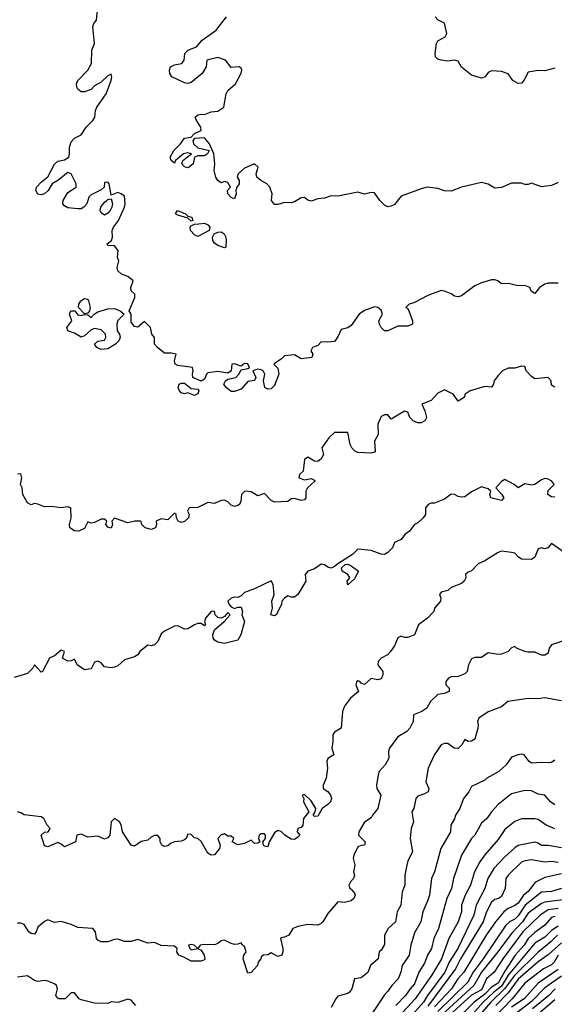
# Model space of a CAD drawing. Header units: metres. Extents: x -51132 to -49532, y -231222 to -229437.
# Tile 465 of 656: x -50240 to -50160, y -230299 to -230152. Entities that reach past the tile are written whole.
import ezdxf

# ---------------------------------------------------------------- set-up
doc = ezdxf.new("R2010")
doc.units = ezdxf.units.M
for name, color, linetype in [('CONTOUR_HALF', 8, 'Continuous'), ('CONTOUR_INDEX', 1, 'Continuous'), ('CONTOUR_INTER', 3, 'Continuous')]:
    doc.layers.add(name, color=color, linetype=linetype)

msp = doc.modelspace()

# ---------------------------------------------------------------- linework, layer by layer
at = {"layer": 'CONTOUR_HALF'}
for points, elevation in [([(-50159.58, -230191.11), (-50161.08, -230191.14), (-50161.58, -230191.29), (-50162.37, -230191.76), (-50163.08, -230192.67), (-50163.58, -230192.39), (-50163.82, -230191.76), (-50164.58, -230191.5), (-50165.58, -230191.53), (-50167.08, -230191.2), (-50168.08, -230191.23), (-50168.62, -230190.76), (-50169.08, -230190.62), (-50169.58, -230190.64), (-50171.08, -230191.07), (-50172.08, -230191.53), (-50174.08, -230193.01), (-50174.58, -230193.15), (-50175.08, -230193.09), (-50175.58, -230192.73), (-50176.58, -230192.3), (-50177.08, -230192.22), (-50179.08, -230192.96), (-50181.08, -230194.02), (-50181.9, -230194.26), (-50182.41, -230194.76), (-50182.08, -230194.9), (-50181.93, -230195.26), (-50181.38, -230196.76), (-50181.38, -230197.26), (-50182.08, -230197.57), (-50183.58, -230197.56), (-50185.08, -230198.25), (-50185.58, -230198.27), (-50186.08, -230197.76), (-50186.36, -230197.26), (-50186.46, -230196.76), (-50185.88, -230195.76), (-50186.08, -230195.18), (-50186.58, -230194.75), (-50187.08, -230194.67), (-50188.58, -230195.2), (-50189.39, -230195.76), (-50190.58, -230197.48), (-50191.08, -230197.82), (-50192.08, -230198.08), (-50192.58, -230199.16), (-50193.08, -230199.85), (-50194.08, -230199.98), (-50195.08, -230199.89), (-50195.58, -230200.48), (-50196.4, -230200.76), (-50196.66, -230201.26), (-50196.35, -230201.76), (-50196.48, -230202.26), (-50198.08, -230202.44), (-50199.08, -230201.85), (-50200.58, -230201.99), (-50201.08, -230202.5), (-50202.08, -230203.17), (-50202.16, -230203.26), (-50201.58, -230203.83), (-50201.43, -230204.76), (-50202.08, -230206.44), (-50202.58, -230206.95), (-50203.08, -230206.98), (-50203.54, -230206.76), (-50203.71, -230205.76), (-50203.53, -230204.76), (-50203.78, -230204.26), (-50204.08, -230204.09), (-50204.58, -230204.02), (-50205.32, -230204.26), (-50204.86, -230205.26), (-50205.08, -230205.72), (-50206.08, -230205.85), (-50207.08, -230207), (-50208.08, -230207.37), (-50208.58, -230207.37), (-50209.34, -230206.76), (-50209.67, -230206.26), (-50209.45, -230205.76), (-50209.08, -230205.49), (-50207.88, -230205.26), (-50207.42, -230204.76), (-50207.08, -230204.09), (-50206.08, -230203.92), (-50205.83, -230203.76), (-50206.08, -230203.19), (-50206.58, -230203.13), (-50207.08, -230203.57), (-50208.08, -230203.22), (-50208.49, -230203.26), (-50208.57, -230204.26), (-50209.08, -230204.62), (-50210.58, -230204.36), (-50212.08, -230204.57), (-50212.29, -230204.76), (-50212.58, -230205.5), (-50213.08, -230205.8), (-50214.3, -230205.26), (-50214.39, -230204.76), (-50214.28, -230204.26), (-50214.39, -230203.76), (-50216.58, -230203.47), (-50216.98, -230203.26), (-50217.06, -230202.76), (-50216.81, -230201.76), (-50217.58, -230201.6), (-50218.58, -230201.61), (-50219.64, -230200.76), (-50220.05, -230200.26), (-50220.05, -230199.26), (-50220.48, -230198.76), (-50220.65, -230197.76), (-50221.58, -230196.86), (-50222.58, -230197.72), (-50223.08, -230197.63), (-50223.58, -230196.96), (-50223.57, -230195.76), (-50223.89, -230195.26), (-50223.01, -230193.26), (-50223.03, -230192.76), (-50223.57, -230192.26), (-50223.63, -230191.76), (-50223.29, -230190.76), (-50224.08, -230190.14), (-50225.03, -230189.76), (-50225.58, -230189.28), (-50225.65, -230188.76), (-50225.42, -230187.76), (-50225.62, -230187.26), (-50225.54, -230186.26), (-50226.08, -230185.52), (-50227.08, -230185.47), (-50227.15, -230185.26), (-50226.5, -230184.76), (-50226.34, -230184.26), (-50226.39, -230183.26), (-50226.19, -230182.76), (-50225.48, -230181.76), (-50224.56, -230179.76), (-50224.46, -230179.26), (-50224.58, -230178.12), (-50225.08, -230177.74), (-50225.58, -230177.56), (-50226.58, -230177.95), (-50226.84, -230176.26), (-50227.08, -230176.01), (-50227.58, -230176.06), (-50227.6, -230176.76), (-50228.08, -230177.13), (-50229.58, -230177.89), (-50229.89, -230178.26), (-50230.22, -230179.26), (-50230.67, -230179.76), (-50231.08, -230179.98), (-50231.58, -230180.02), (-50233.08, -230179.86), (-50233.58, -230179.57), (-50233.81, -230179.26), (-50233.78, -230178.76), (-50233.08, -230177.56), (-50231.82, -230176.76), (-50231.8, -230176.26), (-50232.58, -230174.77), (-50233.08, -230174.55), (-50234.58, -230175.75), (-50235.43, -230176.26), (-50236, -230177.26), (-50236.58, -230177.74), (-50237.08, -230177.92), (-50237.58, -230177.81), (-50237.84, -230177.26), (-50237.77, -230176.76), (-50237.08, -230176), (-50236.08, -230175.19), (-50235.08, -230173.3), (-50234.58, -230172.88), (-50233.58, -230172.65), (-50232.92, -230172.26), (-50232.79, -230171.76), (-50232.82, -230170.76), (-50232.58, -230169.98), (-50232.08, -230169.4), (-50231.08, -230168.9), (-50230.33, -230167.76), (-50229.3, -230166.76), (-50229.03, -230166.26), (-50228.9, -230165.26), (-50228.71, -230164.76), (-50227.32, -230162.76), (-50226.57, -230160.76), (-50226.45, -230160.26), (-50226.58, -230159.84), (-50227.08, -230160.09), (-50228.08, -230161.05), (-50229.08, -230161.56), (-50229.58, -230162.13), (-50230.58, -230162.5), (-50231.08, -230162.48), (-50231.58, -230162.06), (-50231.69, -230161.76), (-50231.74, -230161.26), (-50231.58, -230160.76), (-50230.04, -230159.26), (-50229.51, -230158.26), (-50229.48, -230156.26), (-50229.06, -230155.26), (-50229.3, -230152.76), (-50229.17, -230152.26), (-50228.75, -230151.76), (-50228.58, -230149.73)], 74.5), ([(-50160.08, -230158.96), (-50161.58, -230159.36), (-50162.58, -230159.31), (-50164.08, -230159.55), (-50164.72, -230160.76), (-50165.08, -230161.16), (-50165.58, -230161.25), (-50166.34, -230160.76), (-50167.08, -230159.77), (-50168.08, -230159.46), (-50169.58, -230159.36), (-50170.08, -230159.6), (-50170.49, -230160.26), (-50171.08, -230160.44), (-50172.58, -230159.98), (-50174.08, -230158.79), (-50174.58, -230157.91), (-50175.08, -230157.73), (-50176.08, -230157.87), (-50177.08, -230157.76), (-50177.58, -230157.57), (-50177.93, -230157.26), (-50177.98, -230156.76), (-50177.82, -230155.26), (-50177.58, -230154.83), (-50176.48, -230154.26), (-50176.24, -230153.76), (-50176.58, -230152.21), (-50177.58, -230151.71), (-50178.01, -230151.26)], 75.5), ([(-50227.22, -230178.76), (-50227.08, -230178.58), (-50226.58, -230178.49), (-50226.35, -230179.26), (-50226.44, -230179.76), (-50226.72, -230180.26), (-50227.08, -230180.65), (-50227.58, -230180.93), (-50228.08, -230180.61), (-50228.19, -230180.26), (-50228.12, -230179.76), (-50227.58, -230178.98), (-50227.22, -230178.76)], 74.5), ([(-50231.13, -230193.76), (-50230.58, -230193.4), (-50230.08, -230193.53), (-50229.94, -230193.76), (-50229.73, -230194.76), (-50229.8, -230195.26), (-50230.08, -230195.62), (-50230.58, -230195.7), (-50231.45, -230194.76), (-50231.43, -230194.26), (-50231.13, -230193.76)], 74.5), ([(-50232.63, -230195.26), (-50232.01, -230195.26), (-50231.58, -230195.85), (-50231.08, -230195.95), (-50230.58, -230195.82), (-50230.08, -230195.88), (-50229.58, -230196.25), (-50229.13, -230195.76), (-50228.58, -230195.42), (-50227.08, -230194.97), (-50226.08, -230194.91), (-50225.21, -230195.26), (-50224.63, -230195.76), (-50225.58, -230196.71), (-50225.72, -230197.26), (-50225.66, -230198.26), (-50225.32, -230198.76), (-50225.22, -230199.26), (-50225.43, -230199.76), (-50225.92, -230200.26), (-50227.08, -230200.96), (-50228.08, -230201.07), (-50228.71, -230200.76), (-50229.06, -230200.26), (-50228.58, -230199.83), (-50227.58, -230199.68), (-50227.34, -230199.26), (-50227.4, -230198.76), (-50228.08, -230198.09), (-50229.08, -230197.92), (-50229.58, -230198.1), (-50230.58, -230199.03), (-50231.08, -230199.23), (-50232.08, -230198.61), (-50233.08, -230198.26), (-50233.2, -230197.76), (-50232.46, -230196.76), (-50232.82, -230195.76), (-50232.63, -230195.26)], 74.5), ([(-50216.37, -230206.26), (-50216.08, -230206.08), (-50215.58, -230206.08), (-50214.58, -230206.92), (-50213.58, -230206.98), (-50213.4, -230207.26), (-50213.58, -230207.69), (-50214.08, -230207.95), (-50215.08, -230207.55), (-50215.58, -230207.68), (-50216.08, -230207.54), (-50216.34, -230207.26), (-50216.51, -230206.76), (-50216.37, -230206.26)], 74.5), ([(-50160.08, -230223.18), (-50160.58, -230223.13), (-50161.1, -230222.76), (-50161.08, -230222.16), (-50160.18, -230221.26), (-50160.51, -230220.76), (-50161.08, -230220.47), (-50161.58, -230220.39), (-50162.08, -230220.56), (-50163.08, -230221.25), (-50163.58, -230221.36), (-50164.58, -230221.16), (-50165.58, -230221.77), (-50166.15, -230221.26), (-50167.58, -230220.51), (-50168.08, -230220.84), (-50168.91, -230221.76), (-50167.99, -230222.76), (-50167.72, -230223.26), (-50168.08, -230223.65), (-50169.64, -230223.26), (-50169.81, -230222.76), (-50169.67, -230222.26), (-50170.08, -230221.94), (-50171.08, -230221.63), (-50172.58, -230222.38), (-50173.58, -230223.14), (-50174.08, -230223.19), (-50174.58, -230223.07), (-50175.08, -230222.78), (-50175.58, -230222.71), (-50176.58, -230223.45), (-50178.08, -230224.04), (-50178.58, -230224.06), (-50179.06, -230224.26), (-50179.47, -230224.76), (-50179.44, -230225.76), (-50179.82, -230226.26), (-50180.58, -230227.01), (-50181.12, -230227.26), (-50181.83, -230228.26), (-50182.55, -230228.76), (-50183.08, -230229.49), (-50184.08, -230229.95), (-50184.4, -230230.76), (-50185.08, -230231.47), (-50185.58, -230231.73), (-50186.08, -230231.72), (-50187.58, -230231.16), (-50189.58, -230230.96), (-50190.37, -230231.76), (-50192.58, -230233.13), (-50193.08, -230233.57), (-50193.58, -230233.78), (-50194.08, -230233.63), (-50194.58, -230233.29), (-50195.08, -230233.21), (-50196.08, -230233.92), (-50197.11, -230234.26), (-50197.48, -230234.76), (-50197.38, -230235.76), (-50198.58, -230237.73), (-50199.08, -230238.16), (-50199.58, -230238.16), (-50200.08, -230237.96), (-50200.58, -230238.28), (-50200.99, -230238.76), (-50201.04, -230239.26), (-50201.85, -230240.76), (-50202.08, -230240.92), (-50202.62, -230240.76), (-50202.4, -230239.76), (-50202.48, -230238.76), (-50202.15, -230237.76), (-50202.26, -230236.26), (-50202.58, -230235.69), (-50205.08, -230236.9), (-50206.58, -230237.46), (-50207.08, -230237.94), (-50207.58, -230238.2), (-50208.08, -230238.13), (-50208.58, -230238.29), (-50209.09, -230238.76), (-50208.89, -230239.26), (-50208.58, -230239.57), (-50208.08, -230239.82), (-50207.58, -230239.63), (-50207.08, -230239.65), (-50206.89, -230240.26), (-50206.96, -230240.76), (-50206.59, -230241.76), (-50207.12, -230243.76), (-50207.58, -230244.6), (-50209.58, -230245.09), (-50210.58, -230244.87), (-50211.08, -230244.6), (-50211.3, -230244.26), (-50211.33, -230243.76), (-50211.08, -230243.05), (-50209.62, -230241.76), (-50208.74, -230240.76), (-50209.08, -230240.41), (-50209.58, -230241.04), (-50210.08, -230241.26), (-50210.58, -230241.16), (-50210.96, -230240.76), (-50211.08, -230240.22), (-50211.58, -230240.3), (-50212.43, -230241.26), (-50212.6, -230241.76), (-50212.45, -230242.26), (-50212.58, -230242.42), (-50213.08, -230242.07), (-50213.58, -230242.1), (-50214.09, -230242.26), (-50215.08, -230242.86), (-50215.58, -230242.93), (-50216.58, -230242.43), (-50217.08, -230242.46), (-50218.58, -230243.22), (-50219.08, -230243.61), (-50219.59, -230244.76), (-50220.08, -230245.29), (-50220.58, -230245.41), (-50221.08, -230245.34), (-50222.27, -230246.26), (-50222.58, -230246.79), (-50223.08, -230247.09), (-50224.58, -230247.5), (-50225.58, -230248.4), (-50226.08, -230248.63), (-50226.58, -230248.71), (-50227.58, -230248.58), (-50228.08, -230247.96), (-50228.58, -230247.71), (-50229.08, -230247.89), (-50229.58, -230248.86), (-50230.58, -230249.03), (-50231.68, -230248.26), (-50232.08, -230247.43), (-50232.58, -230247.66), (-50233.08, -230247.71), (-50233.88, -230247.26), (-50233.56, -230246.26), (-50234.08, -230246.07), (-50235.08, -230246.93), (-50235.81, -230247.26), (-50236.87, -230249.26), (-50237.08, -230249.37), (-50238.08, -230248.25), (-50238.32, -230248.76), (-50239.08, -230249.57), (-50241.08, -230250.14)], 73.5), ([(-50191.5, -230233.26), (-50191.08, -230233.21), (-50190.58, -230233.43), (-50189.47, -230234.26), (-50190.08, -230235.41), (-50191.08, -230236.31), (-50191.19, -230235.76), (-50190.78, -230235.26), (-50191.07, -230234.76), (-50191.96, -230234.26), (-50192.06, -230233.76), (-50191.5, -230233.26)], 73.5), ([(-50158.08, -230244.44), (-50160.58, -230245.27), (-50160.9, -230245.76), (-50161.08, -230246.51), (-50161.58, -230246.83), (-50162.08, -230246.8), (-50163.08, -230246.35), (-50164.08, -230246.39), (-50164.58, -230246.29), (-50165.81, -230245.76), (-50166.08, -230245.52), (-50166.58, -230245.73), (-50167.08, -230246.28), (-50168.08, -230246.69), (-50168.58, -230246.74), (-50170.08, -230246.46), (-50171.08, -230247.15), (-50172.08, -230247.19), (-50172.58, -230247.35), (-50173.03, -230248.26), (-50173.19, -230249.26), (-50173.58, -230249.6), (-50174.08, -230249.83), (-50174.58, -230250), (-50175.58, -230250.07), (-50175.98, -230250.26), (-50176.39, -230250.76), (-50176.41, -230251.26), (-50175.89, -230251.76), (-50175.9, -230252.26), (-50176.58, -230252.55), (-50177.58, -230252.69), (-50178.68, -230253.76), (-50179.23, -230254.76), (-50179.99, -230255.26), (-50181.23, -230255.76), (-50181.32, -230256.76), (-50181.78, -230257.76), (-50182.24, -230258.26), (-50183.58, -230259.05), (-50184.84, -230260.76), (-50184.99, -230261.26), (-50184.97, -230262.26), (-50185.51, -230263.26), (-50186.4, -230264.26), (-50186.56, -230264.76), (-50186.8, -230266.26), (-50186.77, -230266.76), (-50186.13, -230267.76), (-50186.62, -230269.76), (-50187.39, -230270.76), (-50187.58, -230271.19), (-50188.58, -230271.84), (-50189.44, -230273.26), (-50189.48, -230273.76), (-50188.47, -230274.76), (-50188.58, -230275.29), (-50189.08, -230275.31), (-50189.58, -230275.54), (-50190.21, -230276.76), (-50190.3, -230277.26), (-50190.03, -230278.26), (-50190.23, -230279.26), (-50190.1, -230279.76), (-50190.22, -230280.26), (-50190.7, -230280.76), (-50190.95, -230281.26), (-50190.79, -230281.76), (-50190.58, -230281.84), (-50190.08, -230282.43), (-50190, -230282.76), (-50190.18, -230283.26), (-50190.58, -230283.58), (-50191.58, -230283.87), (-50192.58, -230283.76), (-50194.08, -230285.48), (-50194.82, -230286.76), (-50195.08, -230287.01), (-50195.58, -230287.26), (-50197.08, -230287.15), (-50198.58, -230287.44), (-50199.36, -230287.76), (-50199.95, -230288.76), (-50200.58, -230289.05), (-50201.08, -230289.12), (-50201.17, -230289.26), (-50200.82, -230290.76), (-50200.83, -230291.26), (-50201, -230291.76), (-50201.58, -230291.93), (-50202.58, -230291.4), (-50203.08, -230291.69), (-50203.73, -230291.76), (-50204.08, -230291.97), (-50204.15, -230292.26), (-50204.54, -230292.76), (-50204.64, -230293.26), (-50205.58, -230294.35), (-50206.08, -230294.42), (-50206.8, -230292.26), (-50206.67, -230291.76), (-50206.35, -230291.26), (-50206.46, -230290.76), (-50206.58, -230290.44), (-50206.86, -230290.26), (-50207.08, -230289.9), (-50207.58, -230290.11), (-50208.08, -230290.13), (-50208.58, -230290), (-50209.58, -230289.49), (-50210.08, -230289.59), (-50210.58, -230289.98), (-50211.08, -230290.18), (-50212.58, -230290.15), (-50213.22, -230290.26), (-50213.58, -230290.75), (-50214.13, -230290.26), (-50214.58, -230290.15), (-50214.95, -230290.26), (-50214.77, -230290.76), (-50214.58, -230290.94), (-50213.58, -230290.76), (-50213.08, -230291.01), (-50212.65, -230291.76), (-50212.52, -230292.26), (-50212.58, -230292.44), (-50213.08, -230292.63), (-50214.58, -230292.65), (-50215.58, -230292.07), (-50216.44, -230291.76), (-50216.71, -230291.26), (-50216.66, -230290.76), (-50217.08, -230290.41), (-50219.08, -230290.29), (-50220.08, -230289.82), (-50221.08, -230289.94), (-50222.58, -230289.38), (-50223.58, -230289.69), (-50224.58, -230289.67), (-50225.58, -230289.33), (-50226.08, -230289.39), (-50227.08, -230289.75), (-50228.08, -230289.72), (-50228.58, -230289.49), (-50228.78, -230289.26), (-50228.91, -230288.26), (-50229.33, -230287.76), (-50231.58, -230287.61), (-50232.58, -230287.13), (-50234.08, -230286.67), (-50235.08, -230286.83), (-50236.08, -230286.47), (-50236.58, -230286.69), (-50237.58, -230287.55), (-50237.8, -230288.26), (-50238.08, -230288.59), (-50238.58, -230288.5), (-50238.92, -230288.26), (-50239.58, -230287.14), (-50240.08, -230286.94), (-50240.58, -230286.96)], 72.5), ([(-50160.08, -230262.52), (-50160.58, -230262.89), (-50161.08, -230262.96), (-50162.08, -230262.88), (-50163.58, -230263.01), (-50163.92, -230262.76), (-50164.67, -230261.76), (-50165.08, -230261.66), (-50165.58, -230261.74), (-50166.58, -230262.08), (-50167.36, -230263.26), (-50168.47, -230264.26), (-50170.28, -230265.26), (-50170.58, -230265.56), (-50172.58, -230266.5), (-50172.95, -230267.26), (-50173.77, -230268.26), (-50174.31, -230269.76), (-50174.96, -230270.76), (-50175.08, -230271.32), (-50175.63, -230272.26), (-50175.68, -230273.26), (-50177.17, -230275.76), (-50178.11, -230279.26), (-50178.53, -230280.26), (-50178.85, -230282.76), (-50179.08, -230283.48), (-50179.83, -230285.26), (-50180.16, -230286.76), (-50181.08, -230288.41), (-50181.67, -230290.26), (-50181.92, -230291.76), (-50182.97, -230293.26), (-50183.13, -230294.26), (-50183.55, -230295.26), (-50184.51, -230296.26), (-50185.08, -230297.15), (-50185.58, -230297.66), (-50188.08, -230301.44)], 71.5), ([(-50160.08, -230272.81), (-50161.35, -230272.26), (-50162.58, -230271.41), (-50163.08, -230271.31), (-50165.08, -230271.31), (-50166.08, -230271.73), (-50167.58, -230272.91), (-50168.58, -230274.44), (-50170.58, -230276.73), (-50171.29, -230277.76), (-50172.09, -230279.26), (-50172.73, -230281.26), (-50173.52, -230282.76), (-50174.05, -230284.26), (-50174.08, -230285.26), (-50174.58, -230286.74), (-50175.97, -230289.26), (-50177.05, -230292.26), (-50178.54, -230294.76), (-50181.01, -230298.26), (-50182.84, -230300.26)], 70.5), ([(-50159.58, -230277.86), (-50160.58, -230277.69), (-50161.58, -230277.8), (-50163.58, -230277.47), (-50164.58, -230277.59), (-50165.08, -230277.83), (-50167.06, -230279.76), (-50167.41, -230280.26), (-50167.52, -230281.76), (-50168.08, -230282.93), (-50168.52, -230283.26), (-50169.08, -230283.4), (-50169.58, -230283.79), (-50170.32, -230285.26), (-50170.8, -230286.76), (-50174.21, -230292.26), (-50174.96, -230293.76), (-50179.08, -230299.37)], 69.5), ([(-50159.08, -230281.75), (-50160.58, -230282.21), (-50162.08, -230282.32), (-50164.51, -230284.26), (-50165.58, -230285.85), (-50166.08, -230286.35), (-50166.84, -230286.76), (-50167.39, -230287.26), (-50170.81, -230292.26), (-50172.33, -230294.26), (-50173.11, -230295.76), (-50177.58, -230300.16)], 68.5), ([(-50159.58, -230284.75), (-50161.08, -230284.97), (-50162.26, -230285.76), (-50164.87, -230288.26), (-50167.86, -230292.26), (-50169.17, -230294.26), (-50170.31, -230295.26), (-50171.08, -230296.92), (-50172.58, -230297.74), (-50176.47, -230301.26)], 67.5), ([(-50159.58, -230287.39), (-50160.58, -230288.03), (-50161.58, -230289.05), (-50163.08, -230289.95), (-50167.08, -230294.75), (-50168.08, -230296.38), (-50169.22, -230297.26), (-50170.8, -230298.76), (-50173.08, -230301.33)], 66.5), ([(-50159.08, -230289.9), (-50161.08, -230291.67), (-50162.58, -230292.72), (-50165.58, -230295.32), (-50167.08, -230297.39), (-50168.92, -230299.26)], 65.5), ([(-50159.58, -230293.9), (-50162.58, -230295.93), (-50164.67, -230298.26), (-50166.58, -230299.53)], 64.5), ([(-50160.02, -230296.76), (-50160.99, -230297.76), (-50163.43, -230299.76)], 63.5)]:
    msp.add_lwpolyline(points, dxfattribs=dict(at, elevation=elevation))
at = {"layer": 'CONTOUR_INDEX'}
for points, elevation in [([(-50159.58, -230176.06), (-50160.58, -230176.52), (-50162.08, -230176.69), (-50163.58, -230176.18), (-50164.08, -230176.36), (-50164.58, -230176.35), (-50165.08, -230176.16), (-50166.58, -230176.18), (-50168.08, -230176.79), (-50169.08, -230176.91), (-50170.08, -230176.31), (-50171.08, -230176.05), (-50174.08, -230176.76), (-50175.58, -230177.37), (-50176.58, -230177.31), (-50177.58, -230176.95), (-50179.2, -230176.76), (-50180.08, -230176.98), (-50183.08, -230178.12), (-50184.08, -230179.36), (-50184.58, -230179.62), (-50185.08, -230179.69), (-50185.58, -230179.47), (-50186.28, -230178.76), (-50187.08, -230177.59), (-50187.58, -230177.56), (-50188.58, -230177.82), (-50189.58, -230177.5), (-50192.58, -230178.08), (-50193.58, -230178.07), (-50194.58, -230178.39), (-50195.58, -230178.48), (-50196.58, -230178.83), (-50197.08, -230178.69), (-50197.58, -230178.29), (-50198.08, -230178.36), (-50199.08, -230178.97), (-50199.58, -230179.1), (-50200.58, -230179.03), (-50201.58, -230179.36), (-50202.08, -230179.37), (-50202.51, -230178.76), (-50202.45, -230177.76), (-50202.77, -230176.76), (-50203.21, -230176.26), (-50204.13, -230175.76), (-50204.73, -230175.26), (-50204.84, -230174.76), (-50204.55, -230173.76), (-50205.08, -230173.24), (-50206.58, -230173.91), (-50207.55, -230174.76), (-50207.66, -230175.26), (-50207.4, -230175.76), (-50207.37, -230176.26), (-50207.72, -230176.76), (-50207.88, -230177.26), (-50207.82, -230177.76), (-50208.08, -230178.49), (-50208.58, -230178.28), (-50209.09, -230177.76), (-50209.14, -230177.26), (-50208.68, -230176.76), (-50209.08, -230176.07), (-50209.58, -230175.93), (-50210.08, -230176.12), (-50210.58, -230175.76), (-50210.88, -230175.26), (-50211.11, -230174.26), (-50211.05, -230173.26), (-50211.19, -230171.76), (-50211.85, -230170.26), (-50212.58, -230169.36), (-50214.08, -230169.46), (-50214.32, -230169.76), (-50214.24, -230170.26), (-50213.58, -230170.87), (-50211.86, -230171.26), (-50212.12, -230171.76), (-50212.58, -230172.06), (-50213.58, -230172.08), (-50214.05, -230172.26), (-50214.29, -230173.26), (-50214.87, -230173.76), (-50215.08, -230173.87), (-50215.58, -230173.73), (-50215.97, -230173.26), (-50215.84, -230172.76), (-50214.53, -230171.76), (-50215.08, -230171.61), (-50215.71, -230171.76), (-50216.9, -230172.76), (-50217.08, -230173.18), (-50217.58, -230172.76), (-50217.71, -230172.26), (-50217.19, -230171.26), (-50216.15, -230170.26), (-50215.58, -230169.4), (-50214.58, -230169.26), (-50214.08, -230168.73), (-50213.08, -230168.26), (-50213.11, -230167.76), (-50213.79, -230166.76), (-50213.98, -230166.26), (-50213.58, -230165.94), (-50213.08, -230165.82), (-50212.58, -230165.87), (-50211.58, -230165.5), (-50210.58, -230165.37), (-50209.69, -230164.76), (-50209.33, -230162.76), (-50209.06, -230162.26), (-50207.93, -230161.26), (-50207.08, -230159.68), (-50206.98, -230159.26), (-50207.08, -230158.96), (-50207.36, -230158.76), (-50208.58, -230158.84), (-50209.42, -230157.76), (-50210.58, -230157.33), (-50212.21, -230157.76), (-50212.35, -230158.76), (-50212.91, -230159.76), (-50214.58, -230161.1), (-50215.08, -230161.22), (-50215.58, -230161.15), (-50217.46, -230160.26), (-50217.76, -230159.76), (-50217.83, -230159.26), (-50217.69, -230158.76), (-50217.08, -230158.46), (-50215.99, -230158.26), (-50215.61, -230157.76), (-50215.5, -230156.76), (-50215.09, -230156.26), (-50213.78, -230155.76), (-50212.92, -230154.76), (-50210.81, -230153.26), (-50209.26, -230151.26)], 75), ([(-50216.63, -230180.26), (-50215.42, -230180.76), (-50215.08, -230181.08), (-50214.47, -230181.26), (-50214.34, -230181.76), (-50214.58, -230181.85), (-50215.08, -230181.4), (-50216.58, -230180.97), (-50216.9, -230180.76), (-50216.63, -230180.26)], 75), ([(-50213.4, -230182.26), (-50212.58, -230182.16), (-50212.08, -230182.39), (-50211.78, -230182.76), (-50211.89, -230183.26), (-50213.58, -230184.12), (-50214.08, -230183.88), (-50214.68, -230183.26), (-50214.71, -230182.76), (-50214.58, -230182.54), (-50214.08, -230182.3), (-50213.4, -230182.26)], 75), ([(-50211.14, -230183.76), (-50210.58, -230183.47), (-50210.08, -230183.45), (-50209.61, -230183.76), (-50209.37, -230184.26), (-50209.31, -230184.76), (-50209.39, -230185.76), (-50209.58, -230185.85), (-50210.58, -230185.49), (-50211.08, -230185.16), (-50211.34, -230184.76), (-50211.38, -230184.26), (-50211.14, -230183.76)], 75), ([(-50159.08, -230275.69), (-50161.08, -230275.34), (-50162.08, -230275.3), (-50162.58, -230274.98), (-50163.08, -230274.83), (-50165.58, -230275.33), (-50166.08, -230275.65), (-50167.58, -230277.03), (-50169.21, -230278.76), (-50170.11, -230280.26), (-50170.58, -230281.74), (-50171.87, -230284.26), (-50172.2, -230285.76), (-50174.63, -230290.76), (-50175.88, -230292.76), (-50176.56, -230294.26), (-50179.16, -230297.76), (-50179.73, -230298.76), (-50183.32, -230302.76)], 70), ([(-50159.55, -230291.76), (-50160.15, -230292.76), (-50160.58, -230293.16), (-50161.78, -230293.76), (-50164.58, -230295.91), (-50166.48, -230298.26), (-50169.08, -230300.96)], 65)]:
    msp.add_lwpolyline(points, dxfattribs=dict(at, elevation=elevation))
at = {"layer": 'CONTOUR_INTER'}
for points, elevation in [([(-50160.08, -230206.69), (-50160.58, -230206.4), (-50160.62, -230205.76), (-50161.08, -230205.27), (-50163.08, -230205.47), (-50163.58, -230205.11), (-50164.34, -230204.26), (-50164.58, -230203.6), (-50165.08, -230203.56), (-50166.08, -230203.85), (-50167.08, -230203.86), (-50167.91, -230204.26), (-50168.58, -230204.96), (-50169.14, -230205.76), (-50169.25, -230206.26), (-50169.58, -230206.72), (-50170.58, -230206.61), (-50172.74, -230207.26), (-50173.51, -230207.76), (-50173.64, -230208.26), (-50174.58, -230208.79), (-50175.3, -230207.76), (-50176.58, -230207.09), (-50177.58, -230207.59), (-50178.58, -230208.67), (-50180.01, -230209.26), (-50179.53, -230210.26), (-50179.3, -230211.26), (-50179.57, -230211.76), (-50180.08, -230212.02), (-50180.58, -230212.04), (-50181.31, -230211.76), (-50181.8, -230211.26), (-50182.08, -230210.45), (-50182.58, -230210.31), (-50184.58, -230211.5), (-50185.08, -230210.83), (-50185.58, -230210.84), (-50186.08, -230211.1), (-50186.61, -230212.26), (-50186.53, -230213.76), (-50187.11, -230214.76), (-50186.98, -230216.26), (-50187.08, -230216.42), (-50187.58, -230216.6), (-50189.58, -230216.5), (-50190.08, -230216.25), (-50190.51, -230215.76), (-50190.72, -230215.26), (-50191.08, -230213.48), (-50193.08, -230213.46), (-50193.95, -230214.26), (-50194.97, -230215.76), (-50194.73, -230216.76), (-50195.08, -230217.41), (-50195.58, -230217.83), (-50196.08, -230217.8), (-50197.08, -230217.17), (-50197.58, -230217.51), (-50197.77, -230219.26), (-50198.36, -230219.76), (-50198.42, -230220.26), (-50197.58, -230220.55), (-50196.58, -230220.36), (-50196.08, -230220.6), (-50196.04, -230220.76), (-50197.15, -230221.76), (-50197.41, -230222.26), (-50197.38, -230223.26), (-50197.58, -230223.58), (-50198.08, -230223.64), (-50199.08, -230223.36), (-50199.58, -230223.41), (-50200.08, -230223.81), (-50202.08, -230223.9), (-50202.58, -230223.68), (-50203.58, -230222.62), (-50204.58, -230222.99), (-50205.58, -230222.37), (-50206.32, -230222.26), (-50206.58, -230222.32), (-50207.01, -230222.76), (-50207.11, -230223.76), (-50207.35, -230224.26), (-50207.58, -230224.41), (-50208.08, -230224.55), (-50208.58, -230224.38), (-50209.08, -230223.88), (-50209.58, -230223.63), (-50210.08, -230223.67), (-50211.08, -230224.11), (-50212.08, -230223.96), (-50213.58, -230224.69), (-50214.85, -230224.76), (-50215.12, -230225.26), (-50214.89, -230225.76), (-50214.98, -230226.26), (-50215.58, -230226.8), (-50216.08, -230226.94), (-50216.51, -230226.76), (-50216.78, -230226.26), (-50216.82, -230225.76), (-50217.08, -230225.55), (-50218.08, -230226.57), (-50219.08, -230226.39), (-50219.81, -230226.76), (-50219.79, -230227.26), (-50219.94, -230227.76), (-50220.58, -230228.01), (-50221.46, -230227.76), (-50221.99, -230227.26), (-50222.08, -230226.86), (-50222.23, -230226.76), (-50223, -230226.76), (-50224.08, -230226.99), (-50226.08, -230226.33), (-50226.46, -230226.76), (-50226.34, -230227.26), (-50226.58, -230227.79), (-50227.08, -230227.65), (-50227.34, -230227.26), (-50227.22, -230226.76), (-50227.58, -230226.44), (-50228.08, -230226.47), (-50229.08, -230226.98), (-50229.58, -230227.05), (-50230.08, -230226.84), (-50230.58, -230227.86), (-50231.43, -230228.26), (-50232.08, -230228.22), (-50232.78, -230227.76), (-50232.8, -230227.26), (-50232.56, -230226.26), (-50232.63, -230224.76), (-50233.08, -230224.62), (-50234.08, -230224.75), (-50235.58, -230224.54), (-50236.58, -230224.62), (-50237.58, -230224.2), (-50238.08, -230224.12), (-50238.58, -230224.3), (-50239.08, -230224.01), (-50239.82, -230222.76), (-50239.91, -230221.76), (-50240.17, -230221.26), (-50239.94, -230220.26), (-50240.08, -230219.67), (-50240.58, -230219.73)], 74), ([(-50158.58, -230231.49), (-50160.58, -230230.12), (-50161.1, -230230.76), (-50161.58, -230230.9), (-50162.08, -230230.77), (-50162.58, -230230.92), (-50163.08, -230232.14), (-50163.58, -230232.51), (-50165.08, -230232.43), (-50165.58, -230232.12), (-50166.08, -230231.54), (-50166.58, -230231.43), (-50168.08, -230231.27), (-50168.58, -230231.47), (-50170.58, -230232.7), (-50171.58, -230233.14), (-50172.58, -230234.21), (-50173.08, -230234.4), (-50173.47, -230234.76), (-50173.42, -230235.26), (-50173.68, -230235.76), (-50174.08, -230236.1), (-50175.58, -230236.7), (-50176.08, -230237.15), (-50177.08, -230237.4), (-50177.37, -230237.76), (-50177.17, -230238.26), (-50177.21, -230238.76), (-50178.09, -230239.76), (-50178.22, -230240.26), (-50179.17, -230241.26), (-50180.49, -230242.26), (-50181.08, -230243.76), (-50182.08, -230244.17), (-50182.58, -230244.18), (-50183.08, -230243.98), (-50183.58, -230244.21), (-50184.08, -230245.4), (-50184.68, -230246.26), (-50185.13, -230246.76), (-50186.08, -230247.27), (-50186.53, -230247.76), (-50186.62, -230248.26), (-50185.85, -230249.26), (-50185.87, -230249.76), (-50186.08, -230250.35), (-50186.58, -230250.53), (-50187.58, -230250.31), (-50188.58, -230251.2), (-50189.08, -230251), (-50189.3, -230250.76), (-50189.58, -230250.67), (-50189.72, -230250.76), (-50189.9, -230251.26), (-50189.47, -230252.26), (-50190.69, -230253.26), (-50191.58, -230254.47), (-50191.9, -230255.26), (-50192.09, -230257.76), (-50193.08, -230258.37), (-50193.36, -230258.76), (-50193.32, -230259.76), (-50193.47, -230260.76), (-50193.21, -230261.76), (-50194.08, -230262.27), (-50194.22, -230262.76), (-50194.13, -230263.76), (-50194.33, -230265.26), (-50194.77, -230266.26), (-50194.79, -230266.76), (-50194.08, -230267.23), (-50193.69, -230267.76), (-50193.56, -230268.26), (-50193.71, -230268.76), (-50194.08, -230269.18), (-50194.96, -230269.76), (-50195.58, -230270.91), (-50196.08, -230270.97), (-50196.3, -230270.76), (-50195.99, -230270.26), (-50195.89, -230269.76), (-50196.58, -230268.62), (-50197.58, -230267.69), (-50197.94, -230267.76), (-50197.7, -230268.26), (-50197.75, -230268.76), (-50196.93, -230270.26), (-50197.76, -230271.26), (-50197.83, -230272.26), (-50198.08, -230272.64), (-50198.6, -230272.76), (-50198.68, -230273.26), (-50198.29, -230273.76), (-50198.58, -230274.09), (-50199.08, -230274.43), (-50199.58, -230274.35), (-50200.55, -230273.76), (-50201.08, -230273.2), (-50201.58, -230273.09), (-50202.08, -230273.41), (-50202.87, -230274.76), (-50203.08, -230275.51), (-50203.58, -230275.41), (-50203.74, -230275.26), (-50203.84, -230274.76), (-50203.41, -230274.26), (-50203.42, -230273.76), (-50203.58, -230273.58), (-50204.08, -230273.59), (-50204.4, -230273.76), (-50204.48, -230274.26), (-50204.26, -230274.76), (-50204.58, -230274.98), (-50205.08, -230275.04), (-50205.58, -230274.52), (-50206.58, -230275.03), (-50207.58, -230275.23), (-50208.44, -230274.76), (-50208.17, -230274.26), (-50208.58, -230273.9), (-50209.08, -230273.91), (-50209.58, -230273.59), (-50210.08, -230273.71), (-50210.58, -230274.26), (-50210.25, -230275.26), (-50210.34, -230275.76), (-50211.08, -230276.69), (-50211.58, -230276.76), (-50212.08, -230276.47), (-50213.08, -230274.7), (-50213.56, -230274.26), (-50214.08, -230274.15), (-50214.58, -230273.66), (-50215.08, -230273.62), (-50215.31, -230274.26), (-50215.58, -230274.46), (-50216.08, -230274.67), (-50217.08, -230274.77), (-50217.58, -230274.96), (-50218.08, -230275.39), (-50218.58, -230275.46), (-50218.98, -230275.26), (-50219.22, -230274.76), (-50219.21, -230274.26), (-50219.58, -230273.8), (-50220.08, -230273.82), (-50220.58, -230274.06), (-50221.08, -230274.5), (-50222.08, -230274.7), (-50223.08, -230275.4), (-50223.57, -230275.26), (-50224.89, -230273.26), (-50225.08, -230272.2), (-50225.34, -230271.76), (-50226.08, -230271.28), (-50226.56, -230271.76), (-50226.77, -230273.76), (-50227.08, -230274.16), (-50227.58, -230274.36), (-50228.58, -230273.93), (-50230.08, -230274.09), (-50231.08, -230273.61), (-50231.58, -230273.7), (-50231.71, -230273.76), (-50231.89, -230274.76), (-50233.58, -230275.54), (-50234.08, -230275.1), (-50234.58, -230274.88), (-50236.08, -230275.5), (-50236.58, -230275.35), (-50237.04, -230273.76), (-50236.58, -230273.3), (-50236.02, -230273.26), (-50235.72, -230272.76), (-50236.17, -230272.26), (-50236.67, -230271.26), (-50237.08, -230271), (-50239.58, -230270.72), (-50240.08, -230270.41), (-50240.58, -230270.28)], 73), ([(-50159.08, -230253.67), (-50161.58, -230253.2), (-50162.58, -230253.38), (-50164.08, -230253.32), (-50167.12, -230253.76), (-50168.08, -230254.54), (-50170.08, -230255.29), (-50171.47, -230256.26), (-50171.68, -230256.76), (-50171.56, -230257.26), (-50171.63, -230257.76), (-50172.08, -230259.38), (-50172.58, -230259.71), (-50173.08, -230259.75), (-50173.58, -230259.45), (-50174.02, -230260.26), (-50174.58, -230260.79), (-50175.15, -230260.76), (-50176.08, -230260.04), (-50176.58, -230260.03), (-50177.09, -230260.26), (-50178.08, -230261.69), (-50179.05, -230263.76), (-50179.4, -230265.76), (-50178.94, -230266.76), (-50179.05, -230267.26), (-50179.58, -230267.59), (-50180.58, -230267.91), (-50180.9, -230268.26), (-50181.21, -230269.76), (-50181.49, -230270.26), (-50181.23, -230271.76), (-50181.62, -230272.76), (-50181.74, -230274.26), (-50181.39, -230276.26), (-50182.08, -230277.63), (-50182.27, -230278.26), (-50182.54, -230279.76), (-50182.55, -230281.26), (-50182.96, -230282.26), (-50183.17, -230284.26), (-50183.7, -230285.26), (-50183.94, -230286.76), (-50185.03, -230287.76), (-50185.58, -230288.76), (-50185.58, -230290.15), (-50186.08, -230290.99), (-50186.38, -230291.26), (-50186.56, -230292.26), (-50187.7, -230293.26), (-50188.08, -230294.32), (-50189.08, -230295.15), (-50190.08, -230295.29), (-50190.5, -230296.76), (-50190.85, -230297.26), (-50191.08, -230297.46), (-50192.58, -230297.85), (-50192.91, -230298.26), (-50193.58, -230299.58)], 72), ([(-50160.08, -230269.22), (-50160.72, -230268.76), (-50161.58, -230267.8), (-50162.58, -230267.61), (-50163.58, -230267.13), (-50164.58, -230267.08), (-50166.58, -230267.56), (-50168.58, -230269.18), (-50169.57, -230270.26), (-50170.28, -230271.26), (-50171.08, -230271.95), (-50172.08, -230273.76), (-50172.58, -230274.27), (-50174.08, -230276.76), (-50175.24, -230280.26), (-50175.53, -230281.76), (-50176.25, -230283.26), (-50177.48, -230287.76), (-50178.21, -230289.26), (-50178.55, -230290.76), (-50179.17, -230291.76), (-50179.58, -230292.94), (-50180.45, -230294.26), (-50181.08, -230296.03), (-50181.77, -230296.76), (-50182.47, -230297.76), (-50183.89, -230299.26)], 71), ([(-50159.08, -230279.55), (-50161.58, -230280.09), (-50162.86, -230280.76), (-50163.08, -230280.89), (-50164.08, -230282.21), (-50164.76, -230282.76), (-50165.58, -230283.94), (-50166.08, -230284.31), (-50167.08, -230284.74), (-50167.73, -230285.26), (-50168.97, -230286.76), (-50170.35, -230288.76), (-50173.69, -230294.26), (-50174.6, -230295.26), (-50175.57, -230296.76), (-50178.08, -230299.47)], 69), ([(-50158.08, -230283.34), (-50161.58, -230283.79), (-50162.08, -230283.98), (-50164.08, -230285.44), (-50164.91, -230286.76), (-50166.58, -230288.48), (-50168.62, -230291.26), (-50171.06, -230294.26), (-50172.19, -230296.26), (-50177.1, -230300.76)], 68), ([(-50160.08, -230285.97), (-50160.58, -230286.12), (-50161.59, -230287.26), (-50163.08, -230288.32), (-50164.08, -230289.22), (-50164.65, -230290.26), (-50166.03, -230291.76), (-50167.58, -230294.11), (-50168.58, -230295.92), (-50169.58, -230296.52), (-50170.58, -230297.58), (-50172.15, -230298.76), (-50175.08, -230301.69)], 67), ([(-50159.67, -230288.76), (-50160.65, -230289.76), (-50162.58, -230291.31), (-50166.1, -230294.76), (-50167.59, -230296.76), (-50169.67, -230298.76), (-50172.28, -230301.76)], 66), ([(-50222.85, -230299.26), (-50223.58, -230298.49), (-50224.08, -230298.32), (-50225.58, -230298.83), (-50226.58, -230298.72), (-50227.08, -230298.96), (-50229.08, -230298.91), (-50231.08, -230298.4), (-50231.36, -230298.26), (-50232.08, -230297.39), (-50232.58, -230297.37), (-50233.47, -230298.26), (-50234.37, -230298.26), (-50234.58, -230298.18), (-50234.85, -230297.76), (-50234.62, -230296.76), (-50234.77, -230296.26), (-50235.08, -230296.05), (-50236.08, -230295.61), (-50236.58, -230295.53), (-50237.58, -230295.69), (-50238.08, -230295.54), (-50239.08, -230294.85), (-50240.58, -230295.04)], 72), ([(-50159.08, -230294.86), (-50161.58, -230296.61), (-50163.58, -230298.68), (-50167.58, -230301.76)], 64), ([(-50160.08, -230298.41), (-50162.21, -230300.26)], 63)]:
    msp.add_lwpolyline(points, dxfattribs=dict(at, elevation=elevation))

doc.saveas('drawing.dxf')
